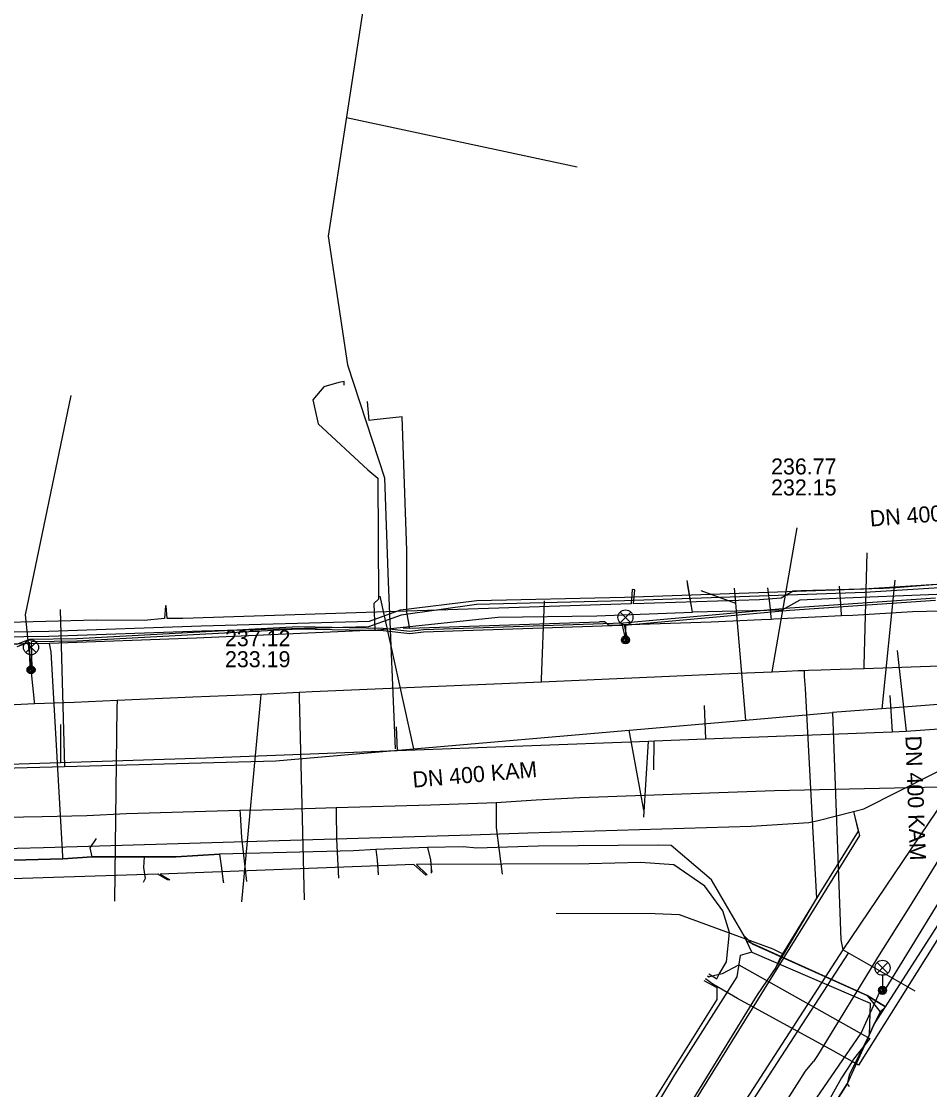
# Model space of a CAD drawing. Extents: x -595540 to -593988, y -1160850 to -1159202.
# Drawn here: x -594840.8 to -594795.4, y -1160788.8 to -1160735.5 of the extents above; entities that cross this region are included whole.
import ezdxf

# ---------------------------------------------------------------- set-up
doc = ezdxf.new("R2010")
doc.units = 0
for name, color, linetype in [('BKOM-ODVODNENI_trasa sítě', 7, 'Continuous'), ('BVK-JEDNOTNA_popisy', 7, 'Continuous'), ('BVK-JEDNOTNA_trasa sítě', 7, 'Continuous'), ('BVK-KANALIZACE_ vyřazená trasa sítě', 7, 'Continuous'), ('BVK-VODOVOD_trasa sítě', 7, 'Continuous'), ('BVK-VODOVOD_trasa zrušené sítě', 7, 'Continuous'), ('CETIN_kabel podzemní', 7, 'Continuous'), ('DESTOVA_trasa neprovozované sítě', 7, 'Continuous'), ('DSP-JEDNOTNA-BVK_trasa sítě', 7, 'Continuous'), ('DSP-SDEL-VODAFONE_kabel', 7, 'Continuous'), ('EON-NN_kabel', 7, 'Continuous'), ('EON-VN_kabel', 7, 'Continuous'), ('INNOGY-STL_trasa sítě', 7, 'Continuous'), ('JEDNOTNA_trasa neprovozované sítě', 7, 'Continuous'), ('TSB_kabel VO', 7, 'Continuous'), ('TSB_lampy VO', 7, 'Continuous')]:
    doc.layers.add(name, color=color, linetype=linetype)

msp = doc.modelspace()

# ---------------------------------------------------------------- linework, layer by layer
at = {"layer": 'BKOM-ODVODNENI_trasa sítě'}
msp.add_lwpolyline([(-594809.66, -1160774.86), (-594810.395, -1160770.868)], dxfattribs=at)
at = {"layer": 'BVK-JEDNOTNA_popisy'}
for p, q in [((-594803.308, -1160758.216), (-594803.308, -1160758.216)), ((-594830.604, -1160766.798), (-594830.604, -1160766.798))]:
    msp.add_line(p, q, dxfattribs=at)
at = {"layer": 'BVK-JEDNOTNA_trasa sítě'}
for points in [[(-594789.76, -1160769.186), (-594797.77, -1160769.8), (-594800.241, -1160769.989)], [(-594828.069, -1160772.399), (-594821.175, -1160771.802), (-594810.395, -1160770.868), (-594804.594, -1160770.366), (-594800.241, -1160769.989)], [(-594800.241, -1160769.989), (-594799.815, -1160781.35), (-594799.722, -1160781.839)], [(-594869.804, -1160773.507), (-594857.64, -1160773.184), (-594857.31, -1160773.175), (-594851.893, -1160773.031), (-594848.126, -1160772.931), (-594844.221, -1160772.828), (-594838.627, -1160772.679), (-594828.069, -1160772.399)], [(-594799.722, -1160781.839), (-594805.823, -1160791.276), (-594805.931, -1160791.443), (-594809.097, -1160796.342), (-594809.269, -1160796.609), (-594813.133, -1160802.584), (-594813.208, -1160802.699), (-594815.071, -1160805.585), (-594815.102, -1160805.633), (-594815.68, -1160806.527)]]:
    msp.add_lwpolyline(points, dxfattribs=at)
at = {"layer": 'BVK-KANALIZACE_ vyřazená trasa sítě'}
for p, q in [((-594797.01, -1160766.88), (-594796.562, -1160770.923)), ((-594806.654, -1160769.644), (-594806.585, -1160771.309)), ((-594797.374, -1160769.134), (-594797.261, -1160770.948)), ((-594838.82, -1160770.579), (-594838.826, -1160772.48)), ((-594822.054, -1160770.699), (-594822.003, -1160771.892)), ((-594792.139, -1160770.605), (-594799.722, -1160781.839)), ((-594809.66, -1160775.21), (-594809.435, -1160771.417)), ((-594809.17, -1160772.843), (-594809.154, -1160771.406)), ((-594799.452, -1160782.015), (-594815.773, -1160807.128))]:
    msp.add_line(p, q, dxfattribs=at)
for points in [[(-594831.559, -1160772.253), (-594822.003, -1160771.892), (-594809.435, -1160771.417), (-594809.154, -1160771.406), (-594806.585, -1160771.309), (-594797.261, -1160770.948), (-594797.26, -1160770.948), (-594796.562, -1160770.923), (-594792.139, -1160770.605)], [(-594869.699, -1160773.46), (-594858.285, -1160773.098), (-594857.196, -1160773.064), (-594852.109, -1160772.904), (-594848.656, -1160772.792), (-594848.144, -1160772.777), (-594838.826, -1160772.48), (-594831.559, -1160772.253)]]:
    msp.add_lwpolyline(points, dxfattribs=at)
at = {"layer": 'BVK-VODOVOD_trasa sítě'}
for p, q in [((-594801.66, -1160767.9), (-594801.95, -1160767.91)), ((-594801.43, -1160767.89), (-594801.66, -1160767.9)), ((-594801.66, -1160767.9), (-594801.65, -1160768.18))]:
    msp.add_line(p, q, dxfattribs=at)
for points in [[(-594840.12, -1160769.56), (-594840.12, -1160769.43), (-594840.57, -1160765.1), (-594838.29, -1160754.15)], [(-594803.26, -1160767.97), (-594803.24, -1160767.85), (-594802, -1160760.76)], [(-594798.66, -1160767.8), (-594798.658, -1160767.64), (-594798.5, -1160762)], [(-594814.79, -1160768.47), (-594814.79, -1160768.33), (-594814.63, -1160764.41)], [(-594747.718, -1160773.987), (-594748.26, -1160773.89), (-594749.75, -1160773.64), (-594751.13, -1160773.4), (-594754.04, -1160772.9), (-594759.92, -1160771.89), (-594764.83, -1160771.05), (-594765.36, -1160770.96), (-594767.43, -1160770.6), (-594769.46, -1160770.25), (-594771.22, -1160769.95), (-594773.45, -1160769.57), (-594773.97, -1160769.48), (-594778.89, -1160768.63), (-594783.79, -1160767.79), (-594784.87, -1160767.61), (-594786.2, -1160767.38), (-594788.43, -1160767.45), (-594792.54, -1160767.59), (-594798.66, -1160767.8), (-594799.85, -1160767.84), (-594800.8, -1160767.87), (-594801.43, -1160767.89)], [(-594801.95, -1160767.91), (-594802.54, -1160767.94), (-594803.26, -1160767.97), (-594805.4, -1160768.06), (-594808.39, -1160768.19), (-594814.79, -1160768.47), (-594820.35, -1160768.71), (-594826.25, -1160768.96), (-594826.9, -1160768.99), (-594828.81, -1160769.08), (-594832.21, -1160769.22), (-594836, -1160769.39), (-594838.15, -1160769.48), (-594840.12, -1160769.56), (-594841.46, -1160769.62)], [(-594801.65, -1160768.18), (-594801.61, -1160768.79), (-594801.45, -1160771.6), (-594801.22, -1160775.99), (-594801.04, -1160779.27), (-594802.69, -1160782.06), (-594803.07, -1160782.72)], [(-594828.81, -1160769.08), (-594828.83, -1160769.28), (-594829.772, -1160779.44)], [(-594826.9, -1160768.99), (-594826.89, -1160769.2), (-594826.648, -1160779.35)], [(-594836, -1160769.39), (-594836.01, -1160769.74), (-594836.125, -1160779.41)], [(-594802.69, -1160782.06), (-594802.9, -1160781.96), (-594803.2, -1160781.82), (-594807.883, -1160780.089), (-594809.105, -1160780.052), (-594814.048, -1160780.025)], [(-594803.07, -1160782.72), (-594804, -1160784.09), (-594807.04, -1160789.02), (-594810.18, -1160794.13), (-594810.82, -1160795.17), (-594812.91, -1160798.56), (-594813.2, -1160799.03), (-594816.31, -1160804.13), (-594818.115, -1160807.078), (-594819.4, -1160809.18), (-594822.53, -1160814.2), (-594824.166, -1160816.831), (-594825.583, -1160819.106), (-594826.437, -1160820.477), (-594828.83, -1160824.32), (-594831.116, -1160827.988), (-594831.98, -1160829.37), (-594835.11, -1160834.39), (-594837.073, -1160837.552), (-594838.047, -1160839.115), (-594838.19, -1160839.35), (-594840.612, -1160843.241)]]:
    msp.add_lwpolyline(points, dxfattribs=at)
at = {"layer": 'BVK-VODOVOD_trasa zrušené sítě'}
msp.add_line((-594799.195, -1160774.938), (-594799.161, -1160775.068), dxfattribs=at)
for points in [[(-594799.195, -1160774.938), (-594798.674, -1160774.8), (-594789.96, -1160770.402), (-594788.27, -1160770.691), (-594783.9, -1160771.44), (-594779.224, -1160772.241), (-594775.292, -1160772.915), (-594770.088, -1160773.807), (-594767.806, -1160774.184), (-594765.297, -1160774.628), (-594757.207, -1160776.014), (-594752.854, -1160776.76)], [(-594937.054, -1160779.34), (-594937.071, -1160779.648), (-594936.613, -1160779.634), (-594931.361, -1160779.477), (-594913.001, -1160778.927), (-594909.231, -1160778.814), (-594895.813, -1160778.413), (-594892.17, -1160778.304), (-594879.821, -1160777.934), (-594879.469, -1160777.923), (-594875.52, -1160777.778), (-594865.11, -1160777.493), (-594857.269, -1160777.258), (-594850.43, -1160777.053), (-594849.217, -1160777.017), (-594840.994, -1160776.771), (-594839.675, -1160776.732), (-594826.216, -1160776.329), (-594818.306, -1160776.092), (-594815.474, -1160776.007), (-594804.299, -1160775.672), (-594801.425, -1160775.476), (-594800.948, -1160775.379), (-594799.195, -1160774.938)], [(-594799.161, -1160775.068), (-594798.889, -1160776.129), (-594802.369, -1160781.738), (-594809.684, -1160793.529), (-594810.467, -1160794.791), (-594812.847, -1160798.628), (-594817.965, -1160806.877), (-594824.136, -1160816.824), (-594825.574, -1160819.143), (-594829.943, -1160826.185), (-594831.219, -1160828.241), (-594837.063, -1160837.66), (-594837.961, -1160839.108), (-594838.062, -1160839.271), (-594840.525, -1160843.241)], [(-594799.161, -1160775.068), (-594798.99, -1160775.78), (-594798.96, -1160775.91), (-594800.79, -1160778.87), (-594802.84, -1160782.21), (-594803.07, -1160782.72)]]:
    msp.add_lwpolyline(points, dxfattribs=at)
at = {"layer": 'CETIN_kabel podzemní'}
for points in [[(-594824.64, -1160753.63), (-594824.64, -1160753.44), (-594824.91, -1160753.49), (-594825.67, -1160753.72), (-594826.22, -1160754.36), (-594825.94, -1160755.56), (-594823.47, -1160757.86), (-594822.97, -1160758.28), (-594822.93, -1160764.32), (-594823.17, -1160764.54), (-594823.11, -1160765.88), (-594832.03, -1160766.27), (-594839.37, -1160766.53)], [(-594794.58, -1160764.02), (-594795.02, -1160764.09), (-594800.03, -1160764.29), (-594801.87, -1160764.38), (-594802.77, -1160764.87), (-594807.23, -1160764.97), (-594807.48, -1160763.56)], [(-594839.37, -1160766.53), (-594844.65, -1160766.61)], [(-594838.71, -1160777.29), (-594838.71, -1160777.16), (-594839.3, -1160766.96), (-594839.37, -1160766.53)], [(-594797.59, -1160784.7), (-594790.68, -1160773.93), (-594789.24, -1160773.05), (-594785.77, -1160773.29), (-594785.91, -1160772.45)], [(-594837.24, -1160777.2), (-594837.35, -1160776.75), (-594837.02, -1160776.28)], [(-594830.87, -1160777.06), (-594833.04, -1160777.19)], [(-594823.06, -1160776.83), (-594824.18, -1160776.89), (-594830.87, -1160777.06)], [(-594830.87, -1160777.06), (-594830.78, -1160777.76), (-594830.71, -1160778.31), (-594830.69, -1160778.47)], [(-594820.48, -1160776.74), (-594823.06, -1160776.83)], [(-594823.06, -1160776.83), (-594822.99, -1160777.36), (-594822.96, -1160777.82), (-594822.95, -1160778.05)], [(-594804.66, -1160781.14), (-594806.29, -1160778.35), (-594808.3, -1160776.64), (-594808.95, -1160776.61), (-594814.95, -1160776.67), (-594818.02, -1160776.77), (-594818.7, -1160776.7), (-594820.48, -1160776.74)], [(-594820.48, -1160776.74), (-594820.33, -1160777.35), (-594820.29, -1160777.77), (-594820.27, -1160777.97)], [(-594838.71, -1160777.29), (-594844.29, -1160777.45), (-594845.15, -1160777.46)], [(-594837.24, -1160777.2), (-594838.71, -1160777.29)], [(-594834.64, -1160777.2), (-594837.24, -1160777.2)], [(-594834.64, -1160777.2), (-594834.68, -1160777.73), (-594834.59, -1160778.28), (-594834.67, -1160778.44)], [(-594833.04, -1160777.19), (-594834.64, -1160777.2)], [(-594804.66, -1160781.14), (-594804.26, -1160781.54), (-594798.5, -1160784.13)], [(-594798.5, -1160784.13), (-594797.59, -1160784.7)], [(-594798.5, -1160784.13), (-594797.85, -1160784.94)], [(-594797.85, -1160784.94), (-594798.17, -1160785.6), (-594799.5, -1160788.54)], [(-594797.59, -1160784.7), (-594797.85, -1160784.94)], [(-594799.5, -1160788.54), (-594802.49, -1160793.26), (-594804.25, -1160796.18), (-594804.72, -1160796.8)], [(-594799.5, -1160788.54), (-594799.41, -1160788.67)]]:
    msp.add_lwpolyline(points, dxfattribs=at)
at = {"layer": 'DESTOVA_trasa neprovozované sítě'}
for p, q in [((-594806.819, -1160763.886), (-594805.088, -1160764.522)), ((-594809.66, -1160774.86), (-594810.395, -1160770.868))]:
    msp.add_line(p, q, dxfattribs=at)
at = {"layer": 'DSP-JEDNOTNA-BVK_trasa sítě'}
for p, q in [((-594823.29, -1160732.19), (-594825.44, -1160746.19)), ((-594824.529, -1160740.26), (-594812.998, -1160742.722)), ((-594825.44, -1160746.19), (-594824.48, -1160752.61)), ((-594824.48, -1160752.61), (-594822.63, -1160758.26)), ((-594822.63, -1160758.26), (-594822.44, -1160763.48)), ((-594822.44, -1160763.48), (-594822.09, -1160771.807))]:
    msp.add_line(p, q, dxfattribs=at)
at = {"layer": 'DSP-SDEL-VODAFONE_kabel'}
msp.add_line((-594820.48, -1160776.74), (-594823.06, -1160776.83), dxfattribs=at)
for points in [[(-594824.64, -1160753.44), (-594824.91, -1160753.49), (-594825.67, -1160753.72), (-594826.22, -1160754.36), (-594825.94, -1160755.56), (-594823.47, -1160757.86), (-594822.97, -1160758.28), (-594822.93, -1160764.32), (-594823.17, -1160764.54), (-594823.11, -1160765.88)], [(-594794.58, -1160764.02), (-594795.02, -1160764.09), (-594800.03, -1160764.29), (-594801.87, -1160764.38), (-594802.77, -1160764.87), (-594807.23, -1160764.97), (-594807.504, -1160763.397)], [(-594823.11, -1160765.88), (-594816.96, -1160765.23), (-594812.01, -1160765.16), (-594807.23, -1160764.97)], [(-594823.11, -1160765.88), (-594832.03, -1160766.27), (-594839.37, -1160766.53), (-594844.65, -1160766.61)], [(-594797.591, -1160784.698), (-594790.68, -1160773.93), (-594789.24, -1160773.05), (-594785.77, -1160773.29), (-594785.91, -1160772.45)], [(-594834.64, -1160777.2), (-594833.04, -1160777.19), (-594830.87, -1160777.06)], [(-594823.06, -1160776.83), (-594824.18, -1160776.89), (-594830.87, -1160777.06)], [(-594830.87, -1160777.06), (-594830.78, -1160777.76), (-594830.71, -1160778.31), (-594830.674, -1160778.505)], [(-594823.06, -1160776.83), (-594822.99, -1160777.36), (-594822.96, -1160777.84), (-594822.955, -1160778.1)], [(-594804.27, -1160781.96), (-594804.66, -1160781.14), (-594806.29, -1160778.35), (-594808.3, -1160776.64), (-594808.95, -1160776.61), (-594814.95, -1160776.67), (-594818.02, -1160776.77), (-594818.7, -1160776.7), (-594820.48, -1160776.74)], [(-594820.48, -1160776.74), (-594820.33, -1160777.35), (-594820.312, -1160777.537), (-594820.29, -1160777.77), (-594820.29, -1160778.018)], [(-594845.15, -1160777.46), (-594844.29, -1160777.45), (-594838.71, -1160777.29), (-594837.24, -1160777.2), (-594834.64, -1160777.2)], [(-594834.64, -1160777.2), (-594834.68, -1160777.73), (-594834.59, -1160778.28), (-594834.695, -1160778.479)], [(-594797.591, -1160784.698), (-594798.497, -1160784.125), (-594804.527, -1160781.42)], [(-594804.27, -1160781.96), (-594804.86, -1160782.13), (-594805.02, -1160783.2), (-594808.13, -1160788.09), (-594812.3, -1160795.04), (-594816.19, -1160801.18), (-594819.32, -1160806.32), (-594820.61, -1160808.42)], [(-594804.27, -1160781.96), (-594798.36, -1160784.51), (-594798.4, -1160786.1), (-594799.4, -1160788.1), (-594799.5, -1160788.54)], [(-594798.4, -1160786.109), (-594798.17, -1160785.6), (-594797.591, -1160784.698)], [(-594804.72, -1160796.8), (-594804.25, -1160796.18), (-594802.49, -1160793.26), (-594799.5, -1160788.54)]]:
    msp.add_lwpolyline(points, dxfattribs=at)
at = {"layer": 'EON-NN_kabel'}
for points in [[(-594794.605, -1160763.559), (-594797.077, -1160763.755), (-594797.692, -1160763.785), (-594800.57, -1160763.866), (-594801.223, -1160763.884), (-594801.803, -1160763.91), (-594802.201, -1160763.917), (-594802.804, -1160764.276), (-594803.893, -1160764.35), (-594810.183, -1160764.556), (-594810.113, -1160763.85), (-594810.246, -1160763.846), (-594810.305, -1160764.56), (-594832.715, -1160765.295), (-594833.502, -1160765.284), (-594833.537, -1160764.65), (-594833.58, -1160764.657), (-594833.623, -1160765.29), (-594834.649, -1160765.387), (-594837.046, -1160765.376), (-594844.604, -1160765.575)], [(-594791.87, -1160776.364), (-594798.932, -1160787.613), (-594799.263, -1160787.422), (-594800.197, -1160786.884), (-594804.986, -1160784.274), (-594806.221, -1160783.56), (-594806.586, -1160783.292)], [(-594806.423, -1160783.039), (-594806.248, -1160783.152), (-594806.024, -1160783.296), (-594805.895, -1160783.069), (-594805.544, -1160782.449), (-594805.394, -1160780.976), (-594805.717, -1160779.9), (-594806.613, -1160778.671), (-594808.165, -1160777.602), (-594809.829, -1160777.485), (-594812.396, -1160777.556), (-594821.035, -1160777.576), (-594820.495, -1160778.103), (-594820.561, -1160778.114), (-594821.157, -1160777.578), (-594833.841, -1160778.059), (-594833.355, -1160778.345), (-594833.476, -1160778.343), (-594833.961, -1160778.063), (-594847.008, -1160778.476)], [(-594806.492, -1160783.144), (-594806.419, -1160783.192), (-594806.248, -1160783.152), (-594805.895, -1160783.069), (-594805.73, -1160783.03), (-594804.92, -1160782.6), (-594798.38, -1160786.28), (-594799.19, -1160787.31), (-594799.263, -1160787.422), (-594799.79, -1160788.24), (-594801.3, -1160790.95)], [(-594843.486, -1160843.241), (-594838.65, -1160835.56), (-594835.71, -1160830.65), (-594835.81, -1160830.26), (-594835.34, -1160830.17), (-594834.02, -1160828.1), (-594833.39, -1160826.87), (-594832.45, -1160825.65), (-594829.41, -1160820.87), (-594826.41, -1160816.21), (-594823.93, -1160812.07), (-594824.079, -1160811.599), (-594823.51, -1160811.38), (-594820.57, -1160807.27), (-594816.31, -1160800.46), (-594814.68, -1160797.77), (-594812.58, -1160794.86), (-594806, -1160784.33), (-594806, -1160783.74), (-594806.649, -1160783.395)]]:
    msp.add_lwpolyline(points, dxfattribs=at)
at = {"layer": 'EON-VN_kabel'}
for points in [[(-594889.38, -1160767.35), (-594875.36, -1160766.99), (-594859.72, -1160766.61), (-594857.71, -1160766.4), (-594857.19, -1160766.09), (-594856.01, -1160766.2), (-594851.2, -1160766.3), (-594850.66, -1160766.14), (-594839.41, -1160765.93), (-594831.79, -1160765.66), (-594823.38, -1160765.43), (-594821.83, -1160764.86), (-594818.02, -1160764.39), (-594810.63, -1160764.22), (-594798.69, -1160763.8), (-594789.27, -1160763.2)], [(-594789.28, -1160763.41), (-594798.63, -1160763.99), (-594810.64, -1160764.41), (-594818.03, -1160764.59), (-594821.8, -1160765.12), (-594823.43, -1160765.7), (-594831.76, -1160765.92), (-594839.41, -1160766.18), (-594850.63, -1160766.33), (-594851.21, -1160766.49), (-594856.06, -1160766.47), (-594857.18, -1160766.26), (-594857.62, -1160766.72), (-594859.69, -1160766.83), (-594875.39, -1160767.22), (-594889.34, -1160767.51)]]:
    msp.add_lwpolyline(points, dxfattribs=at)
at = {"layer": 'INNOGY-STL_trasa sítě'}
for points in [[(-594823.152, -1160755.362), (-594823.4, -1160755.387), (-594823.484, -1160754.451)], [(-594821.38, -1160765.78), (-594821.42, -1160765.53), (-594821.51, -1160764.98), (-594821.52, -1160761.89), (-594821.75, -1160755.22), (-594823.152, -1160755.362)], [(-594803.285, -1160765.336), (-594803.298, -1160765.206), (-594803.353, -1160764.652), (-594803.478, -1160763.749)], [(-594799.789, -1160765.161), (-594799.794, -1160765.089), (-594799.842, -1160764.328), (-594799.883, -1160763.668)], [(-594794.841, -1160764.918), (-594796.244, -1160764.96), (-594799.216, -1160765.141), (-594799.789, -1160765.161), (-594801.098, -1160765.216), (-594803.175, -1160765.33), (-594803.285, -1160765.336), (-594803.786, -1160765.363), (-594806.299, -1160765.473), (-594811.398, -1160765.636), (-594811.626, -1160765.46), (-594811.884, -1160765.46)], [(-594821.7, -1160765.76), (-594821.38, -1160765.78), (-594811.884, -1160765.46)], [(-594841.616, -1160775.224), (-594839.748, -1160775.176), (-594837.506, -1160775.136), (-594835.526, -1160775.035), (-594829.862, -1160774.872), (-594828.747, -1160774.85), (-594826.083, -1160774.765), (-594825.053, -1160774.728), (-594820.33, -1160774.596), (-594817.057, -1160774.48), (-594815.043, -1160774.356), (-594812.867, -1160774.229), (-594812.402, -1160774.213), (-594803.144, -1160773.89), (-594794.892, -1160773.704)], [(-594793.9, -1160773.812), (-594793.874, -1160774.226), (-594793.727, -1160774.317), (-594793.64, -1160775.063), (-594793.622, -1160775.218), (-594796.251, -1160779.479), (-594796.426, -1160779.744), (-594797.905, -1160782.089), (-594800.996, -1160787.12), (-594801.185, -1160787.418)], [(-594829.862, -1160774.872), (-594829.849, -1160775.072), (-594829.774, -1160776.233), (-594829.535, -1160778.424)], [(-594825.053, -1160774.728), (-594825.051, -1160774.928), (-594825.036, -1160776.309), (-594824.924, -1160778.272)], [(-594817.057, -1160774.48), (-594817.056, -1160774.68), (-594817.052, -1160775.739), (-594816.753, -1160778.057)], [(-594803.551, -1160791.005), (-594801.592, -1160787.912), (-594801.185, -1160787.418)]]:
    msp.add_lwpolyline(points, dxfattribs=at)
at = {"layer": 'JEDNOTNA_trasa neprovozované sítě'}
for p, q in [((-594797.117, -1160763.377), (-594797.77, -1160769.8)), ((-594822.867, -1160764.168), (-594821.175, -1160771.802)), ((-594838.849, -1160764.84), (-594838.627, -1160772.679)), ((-594796.098, -1160783.917), (-594799.722, -1160781.839))]:
    msp.add_line(p, q, dxfattribs=at)
msp.add_lwpolyline([(-594805.151, -1160763.77), (-594805.088, -1160764.522), (-594804.594, -1160770.366)], dxfattribs=at)
at = {"layer": 'TSB_kabel VO'}
for points in [[(-594878.423, -1160768.506), (-594877.437, -1160767.931), (-594861.059, -1160767.29), (-594857.634, -1160767.52), (-594853.308, -1160766.7), (-594852.224, -1160766.61), (-594850.672, -1160766.54), (-594847.26, -1160766.44), (-594841.01, -1160766.57), (-594840.351, -1160766.32), (-594838.012, -1160766.28), (-594826.951, -1160765.69), (-594822.696, -1160765.77), (-594821.37, -1160765.92), (-594820.684, -1160765.84), (-594810.704, -1160765.5), (-594802.375, -1160764.76), (-594795.093, -1160764.25)], [(-594840.99, -1160766.69), (-594840.398, -1160766.466), (-594840.362, -1160767.773), (-594840.299, -1160767.895), (-594840.242, -1160767.77), (-594840.278, -1160766.439), (-594838.008, -1160766.4), (-594826.949, -1160765.81), (-594822.704, -1160765.89), (-594821.37, -1160766.04), (-594820.676, -1160765.96), (-594810.748, -1160765.622), (-594810.602, -1160766.287), (-594810.59, -1160766.45), (-594810.478, -1160766.293), (-594810.627, -1160765.614), (-594802.365, -1160764.88), (-594795.087, -1160764.37)], [(-594791.74, -1160774.27), (-594797.58, -1160783.76), (-594797.72, -1160783.9)], [(-594803.27, -1160792.51), (-594798.81, -1160786.01), (-594797.867, -1160783.949), (-594797.72, -1160783.9)]]:
    msp.add_lwpolyline(points, dxfattribs=at)
at = {"layer": 'TSB_lampy VO'}
for p, q in [((-594810.85, -1160765.498), (-594810.32, -1160764.968)), ((-594810.85, -1160764.968), (-594810.32, -1160765.498)), ((-594810.85, -1160765.498), (-594810.32, -1160764.968)), ((-594810.85, -1160764.968), (-594810.32, -1160765.498)), ((-594810.585, -1160765.608), (-594810.585, -1160766.358)), ((-594810.585, -1160765.608), (-594810.585, -1160766.358)), ((-594840.565, -1160766.994), (-594840.035, -1160766.464)), ((-594840.565, -1160766.464), (-594840.035, -1160766.994)), ((-594840.565, -1160766.994), (-594840.035, -1160766.464)), ((-594840.565, -1160766.464), (-594840.035, -1160766.994)), ((-594840.3, -1160767.104), (-594840.3, -1160767.854)), ((-594840.3, -1160767.104), (-594840.3, -1160767.854)), ((-594798.003, -1160783.009), (-594797.473, -1160782.479)), ((-594798.003, -1160782.479), (-594797.473, -1160783.009)), ((-594798.003, -1160783.009), (-594797.473, -1160782.479)), ((-594798.003, -1160782.479), (-594797.473, -1160783.009)), ((-594797.738, -1160783.119), (-594797.738, -1160783.869)), ((-594797.738, -1160783.119), (-594797.738, -1160783.869))]:
    msp.add_line(p, q, dxfattribs=at)
for centre, radius in [((-594810.585, -1160765.233), 0.375), ((-594810.585, -1160765.233), 0.375), ((-594840.3, -1160766.729), 0.375), ((-594840.3, -1160766.729), 0.375), ((-594810.585, -1160766.358), 0.2), ((-594810.585, -1160766.358), 0.2), ((-594810.585, -1160766.358), 0.145), ((-594810.585, -1160766.358), 0.145), ((-594810.585, -1160766.358), 0.0876), ((-594810.585, -1160766.358), 0.0876), ((-594840.3, -1160767.854), 0.2), ((-594840.3, -1160767.854), 0.2), ((-594840.3, -1160767.854), 0.145), ((-594840.3, -1160767.854), 0.145), ((-594840.3, -1160767.854), 0.0876), ((-594840.3, -1160767.854), 0.0876), ((-594797.738, -1160782.744), 0.375), ((-594797.738, -1160782.744), 0.375), ((-594797.738, -1160783.869), 0.2), ((-594797.738, -1160783.869), 0.2), ((-594797.738, -1160783.869), 0.145), ((-594797.738, -1160783.869), 0.145), ((-594797.738, -1160783.869), 0.0876), ((-594797.738, -1160783.869), 0.0876)]:
    msp.add_circle(centre, radius, dxfattribs=at)

# ---------------------------------------------------------------- texts
at = {"layer": 'BVK-JEDNOTNA_popisy'}
for s, p in [('236.77', (-594803.308, -1160758.091)), ('232.15', (-594803.308, -1160759.141)), ('237.12', (-594830.604, -1160766.673)), ('233.19', (-594830.604, -1160767.723))]:
    msp.add_text(s, height=0.8, dxfattribs=at).set_placement(p)
for rotation, p in [(4.3739, (-594798.342, -1160760.696)), (272.1474, (-594796.595, -1160771.156)), (4.9498, (-594821.197, -1160773.745))]:
    msp.add_text('DN 400 KAM', height=0.8, rotation=rotation, dxfattribs=at).set_placement(p)

doc.saveas('drawing.dxf')
